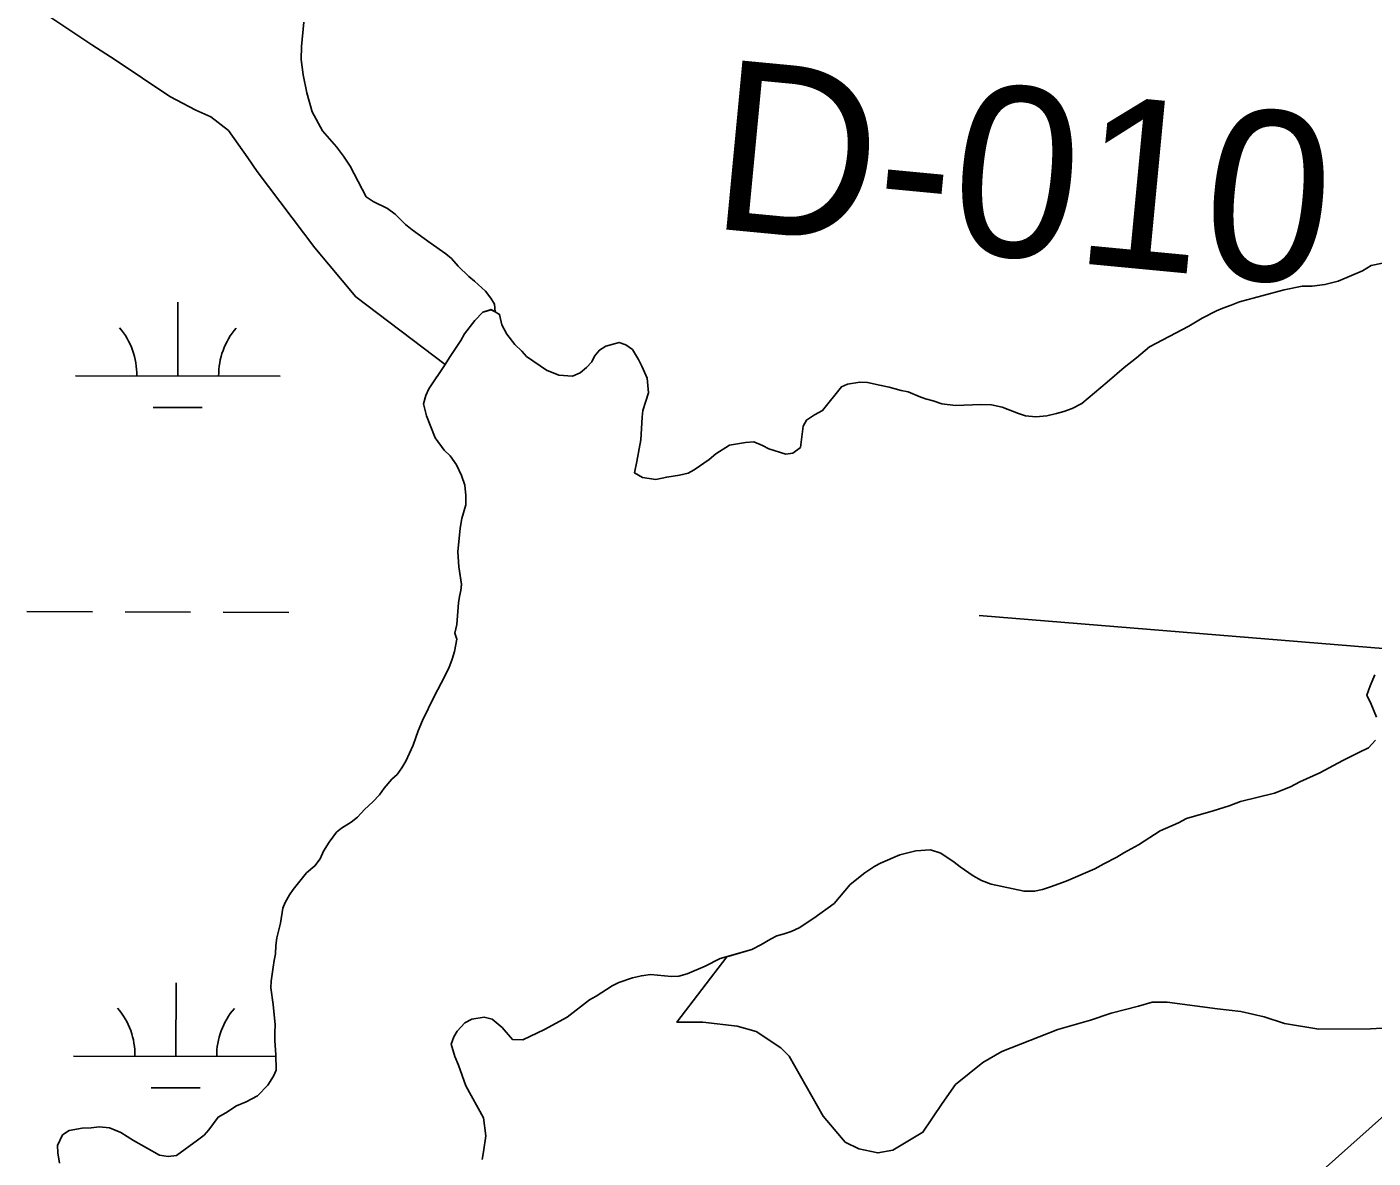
# Model space of a CAD drawing. Extents: x 3161665 to 3199565, y 885729 to 911164.
# Drawn here: x 3175499 to 3176157, y 901124 to 901677 of the extents above; entities that cross this region are included whole.
import ezdxf

# ---------------------------------------------------------------- set-up
doc = ezdxf.new("R2010")
doc.units = 0
for name, color, linetype in [('V-RIVR-RANG', 7, 'Continuous'), ('V-RIVR-RANG-IDEN', 7, 'Continuous'), ('V-SITE-VEGE', 7, 'Continuous'), ('V-TOPO-MAJR', 7, 'Continuous'), ('V-TOPO-SHOR', 7, 'Continuous'), ('V-WETL-SWMP', 7, 'Continuous')]:
    doc.layers.add(name, color=color, linetype=linetype)

msp = doc.modelspace()

# ---------------------------------------------------------------- linework, layer by layer
at = {"layer": 'V-RIVR-RANG'}
msp.add_line((3175964.15, 901389.32), (3177399.37, 901272.13), dxfattribs=at)
at = {"layer": 'V-SITE-VEGE'}
for points in [[(3175850.03, 901474), (3175842.17, 901472.6), (3175835.48, 901468.42), (3175832.25, 901465.64), (3175824.87, 901460.54), (3175821.87, 901458.92), (3175817.71, 901457.98), (3175811.47, 901457.05), (3175806.16, 901455.88), (3175799.69, 901456.79), (3175795.75, 901459.09), (3175796.9, 901464.64), (3175798.72, 901475.27), (3175799.39, 901486.37), (3175799.85, 901489.61), (3175801.22, 901494.23), (3175802.6, 901498.16), (3175801.89, 901505.32), (3175799.34, 901511.33), (3175797.71, 901514.56), (3175794.7, 901519.41), (3175791.45, 901521.71), (3175788.22, 901522.86), (3175781.75, 901521), (3175778.52, 901519.14), (3175776.21, 901516.13), (3175774.83, 901513.35), (3175772.3, 901510.57), (3175769.07, 901508.03), (3175765.37, 901506.4), (3175758.67, 901506.85), (3175752.66, 901509.37), (3175742.94, 901516.06), (3175740.62, 901518.59), (3175737.15, 901521.82), (3175733.21, 901526.9), (3175730.89, 901531.51), (3175729.72, 901536.59), (3175727.53, 901537.8), (3175725.55, 901538.89), (3175721.63, 901537.73), (3175717.71, 901533.56), (3175712.64, 901527.08), (3175710.8, 901523.84), (3175705.27, 901515.51), (3175703.2, 901512.04), (3175659.5, 901545.19), (3175639.43, 901569.17), (3175611.31, 901606.48), (3175606.62, 901613.15), (3175597.25, 901626.48), (3175588.56, 901633.13), (3175581.21, 901636.45), (3175568.51, 901643.1), (3175541.78, 901661.06), (3175530.42, 901668.37), (3175508.36, 901683.01)], [(3176161.36, 901561.59), (3176155.81, 901560.42), (3176151.66, 901557.87), (3176139.65, 901552.76), (3176133.18, 901551.13), (3176126.95, 901550.42), (3176122.1, 901550.41), (3176113.32, 901548.54), (3176091.38, 901542.71), (3176087.45, 901541.09), (3176083.29, 901539.69), (3176080.29, 901538.3), (3176073.14, 901534.81), (3176066.67, 901530.87), (3176047.52, 901520.66), (3176041.06, 901515.33), (3176035.06, 901510.69), (3176026.75, 901503.51), (3176014.3, 901493.09), (3176009.68, 901490.53), (3176005.52, 901489.14), (3176002.06, 901488.2), (3175997.21, 901487.04), (3175991.9, 901486.56), (3175986.81, 901487.01), (3175983.34, 901488.16), (3175975.48, 901491.15), (3175970.16, 901492.29), (3175965.07, 901492.51), (3175952.6, 901492.02), (3175945.89, 901492.93), (3175941.73, 901494.31), (3175938.03, 901495.23), (3175934.79, 901496.38), (3175929.47, 901498.67), (3175926.01, 901499.36), (3175920.22, 901500.96), (3175916.29, 901501.88), (3175909.59, 901503.25), (3175905.89, 901503.47), (3175899.88, 901502.54), (3175896.88, 901501.14), (3175887.66, 901489.57), (3175883.74, 901487.48), (3175879.82, 901484.93), (3175878.2, 901481.92), (3175876.84, 901471.52), (3175873.15, 901468.74), (3175869.69, 901468.27), (3175861.36, 901470.79), (3175858.35, 901472.4), (3175853.96, 901474.24), (3175850.03, 901474)], [(3176158.38, 901339.72), (3176155.82, 901345.96), (3176153.74, 901350.34), (3176155.34, 901354.97), (3176157.65, 901360.29)], [(3176080.75, 901197.06), (3176056.05, 901200.34), (3176048.71, 901200.33), (3176042.04, 901198.31), (3176028.7, 901194.95), (3176018.69, 901191.58), (3176002.68, 901186.88), (3175975.34, 901176.14), (3175966.01, 901170.78), (3175952.69, 901160.07), (3175946.03, 901150.71), (3175936.72, 901136.68), (3175922.06, 901127.97), (3175914.72, 901126.61), (3175905.37, 901128.6), (3175898.69, 901131.92), (3175887.98, 901144.57), (3175871.23, 901173.9), (3175867.22, 901177.9), (3175855.19, 901185.88), (3175845.84, 901188.53), (3175829.15, 901190.5), (3175816.47, 901190.47), (3175840.86, 901222.53), (3175853.12, 901226.04), (3175857.51, 901228.36), (3175862.12, 901231.14), (3175865.35, 901232.77), (3175868.82, 901233.7), (3175872.28, 901234.86), (3175876.21, 901236.72), (3175883.36, 901241.36), (3175893.28, 901248.54), (3175901.12, 901257.8), (3175908.27, 901263.6), (3175913.12, 901266.84), (3175915.89, 901268.24), (3175925.35, 901272.42), (3175933.21, 901274.28), (3175940.37, 901274.76), (3175945.46, 901273.16), (3175951.94, 901268.78), (3175954.95, 901266.48), (3175961.2, 901262.1), (3175965.36, 901259.8), (3175969.99, 901257.96), (3175986.17, 901254.53), (3175991.26, 901254.54), (3175995.18, 901255.47), (3175999.11, 901256.64), (3176006.73, 901259.43), (3176020.81, 901265.47), (3176025.2, 901268.02), (3176031.43, 901271.27), (3176034.89, 901273.36), (3176042.05, 901277.3), (3176052.66, 901284.03), (3176061.67, 901287.97), (3176065.59, 901290.06), (3176078.52, 901293.79), (3176086.38, 901296.35), (3176091.92, 901298.44), (3176108.55, 901302.41), (3176116.4, 901305.66), (3176121.01, 901307.98), (3176130.71, 901312.39), (3176142.02, 901318.43), (3176150.1, 901322.61), (3176154.49, 901324.69), (3176157.95, 901328.4)], [(3176166.87, 901187.91), (3176155.52, 901187.22), (3176130.16, 901187.16), (3176113.47, 901189.79), (3176103.45, 901193.11), (3176092.1, 901195.75), (3176080.75, 901197.06)]]:
    msp.add_lwpolyline(points, dxfattribs=at)
at = {"layer": 'V-TOPO-MAJR'}
msp.add_lwpolyline([(3176564.6, 901503.64), (3175987.4, 900989.01), (3175972.52, 900969.69), (3175958.67, 900949.71), (3175946.38, 900928.73), (3175935.14, 900907.09), (3175929.52, 900895.2), (3175922.27, 900878.85), (3175915.56, 900862.29), (3175909.64, 900845.44), (3175904.26, 900828.38), (3175899.09, 900811.23), (3175893.68, 900794.17), (3175887.9, 900777.22), (3175881.87, 900760.36), (3175851.52, 900678.21), (3175832.82, 900619.77)], dxfattribs=at)
at = {"layer": 'V-TOPO-SHOR'}
for points in [[(3176161.36, 901561.59), (3176155.81, 901560.42), (3176151.66, 901557.87), (3176139.65, 901552.76), (3176133.18, 901551.13), (3176126.95, 901550.42), (3176122.1, 901550.41), (3176113.32, 901548.54), (3176091.38, 901542.71), (3176087.45, 901541.09), (3176083.29, 901539.69), (3176080.29, 901538.3), (3176073.14, 901534.81), (3176066.67, 901530.87), (3176047.52, 901520.66), (3176041.06, 901515.33), (3176035.06, 901510.69), (3176026.75, 901503.51), (3176014.3, 901493.09), (3176009.68, 901490.53), (3176005.52, 901489.14), (3176002.06, 901488.2), (3175997.21, 901487.04), (3175991.9, 901486.56), (3175986.81, 901487.01), (3175983.34, 901488.16), (3175975.48, 901491.15), (3175970.16, 901492.29), (3175965.07, 901492.51), (3175952.6, 901492.02), (3175945.89, 901492.93), (3175941.73, 901494.31), (3175938.03, 901495.23), (3175934.79, 901496.38), (3175929.47, 901498.67), (3175926.01, 901499.36), (3175920.22, 901500.96), (3175916.29, 901501.88), (3175909.59, 901503.25), (3175905.89, 901503.47), (3175899.88, 901502.54), (3175896.88, 901501.14), (3175887.66, 901489.57), (3175883.74, 901487.48), (3175879.82, 901484.93), (3175878.2, 901481.92), (3175876.84, 901471.52), (3175873.15, 901468.74), (3175869.69, 901468.27), (3175861.36, 901470.79), (3175858.35, 901472.4), (3175853.96, 901474.24), (3175850.03, 901474), (3175842.17, 901472.6), (3175835.48, 901468.42), (3175832.25, 901465.64), (3175824.87, 901460.54), (3175821.87, 901458.92), (3175817.71, 901457.98), (3175811.47, 901457.05), (3175806.16, 901455.88), (3175799.69, 901456.79), (3175795.75, 901459.09), (3175796.9, 901464.64), (3175798.72, 901475.27), (3175799.39, 901486.37), (3175799.85, 901489.61), (3175801.22, 901494.23), (3175802.6, 901498.16), (3175801.89, 901505.32), (3175799.34, 901511.33), (3175797.71, 901514.56), (3175794.7, 901519.41), (3175791.45, 901521.71), (3175788.22, 901522.86), (3175781.75, 901521), (3175778.52, 901519.14), (3175776.21, 901516.13), (3175774.83, 901513.35), (3175772.3, 901510.57), (3175769.07, 901508.03), (3175765.37, 901506.4), (3175758.67, 901506.85), (3175752.66, 901509.37), (3175742.94, 901516.06), (3175740.62, 901518.59), (3175737.15, 901521.82), (3175733.21, 901526.9)], [(3175514.56, 901121.52), (3175513.86, 901126.61), (3175513.62, 901130.3), (3175516.15, 901135.39), (3175519.38, 901137.48), (3175525.62, 901138.65), (3175530.01, 901138.89), (3175533.93, 901139.36), (3175539.02, 901138.91), (3175544.57, 901136.61), (3175550.82, 901132.7), (3175563.55, 901125.56), (3175567.71, 901124.88), (3175571.87, 901125.35), (3175582.02, 901132.77), (3175585.25, 901135.32), (3175587.55, 901137.86), (3175592.16, 901144.11), (3175595.86, 901146.2), (3175601.16, 901149.68), (3175605.78, 901151.54), (3175611.32, 901154.55), (3175616.39, 901159.65), (3175619.16, 901164.05), (3175620.54, 901167.05), (3175620.29, 901174.68), (3175619.81, 901181.38), (3175619.8, 901185.54), (3175620.02, 901189.24), (3175619.08, 901199.17), (3175617.9, 901207.26), (3175618.13, 901210.5), (3175619.04, 901217.43), (3175619.49, 901220.67), (3175620.18, 901223.9), (3175620.4, 901228.06), (3175620.85, 901231.76), (3175622.69, 901238.93), (3175623.82, 901246.33), (3175624.98, 901249.1), (3175627.05, 901252.81), (3175628.89, 901255.35), (3175635.34, 901263.46), (3175639.49, 901266.93), (3175642.03, 901270.4), (3175643.64, 901274.1), (3175646.4, 901278.5), (3175650.09, 901283.36), (3175652.4, 901285.45), (3175657.24, 901288.23), (3175660.24, 901290.78), (3175663.7, 901294.49), (3175667.85, 901298.19), (3175671.08, 901301.67), (3175673.38, 901304.91), (3175677.07, 901309.31), (3175679.61, 901311.62), (3175681.91, 901314.86), (3175683.98, 901318.1), (3175687.43, 901325.97), (3175689.96, 901332.91), (3175692.03, 901338), (3175697.78, 901349.79), (3175701.23, 901356.27), (3175704.91, 901363.68), (3175706.52, 901368.07), (3175707.67, 901371.77), (3175708.81, 901377.78), (3175707.88, 901380.78), (3175708.79, 901384.95), (3175709.7, 901395.58), (3175710.15, 901398.58), (3175710.84, 901401.59), (3175711.06, 901404.6), (3175709.89, 901413.14), (3175709.41, 901420.54), (3175710.54, 901432.09), (3175711.22, 901436.72), (3175713.29, 901443.43), (3175713.28, 901448.05), (3175712.8, 901453.13), (3175711.17, 901457.75), (3175708.62, 901463.06), (3175705.61, 901467.44), (3175702.6, 901470.21), (3175698.19, 901476.21), (3175694.01, 901487.06), (3175692.61, 901492.83), (3175693.75, 901496.99), (3175695.13, 901500.23), (3175703.2, 901512.04), (3175705.27, 901515.51), (3175710.8, 901523.84), (3175712.64, 901527.08), (3175717.71, 901533.56), (3175721.63, 901537.73), (3175725.55, 901538.89), (3175727.53, 901537.8)], [(3175733.21, 901526.9), (3175730.89, 901531.51), (3175729.72, 901536.59), (3175727.53, 901537.8)], [(3176158.38, 901339.72), (3176155.83, 901345.96), (3176153.74, 901350.34), (3176155.34, 901354.97), (3176157.64, 901360.29)], [(3175913.12, 901266.84), (3175915.89, 901268.24), (3175925.35, 901272.42), (3175933.21, 901274.28), (3175940.37, 901274.76), (3175945.46, 901273.16), (3175951.94, 901268.78), (3175954.95, 901266.48), (3175961.2, 901262.1), (3175965.36, 901259.8), (3175969.99, 901257.96), (3175986.17, 901254.53), (3175991.26, 901254.54), (3175995.18, 901255.47), (3175999.11, 901256.64), (3176006.73, 901259.43), (3176020.81, 901265.47), (3176025.2, 901268.02), (3176031.43, 901271.27), (3176034.89, 901273.36), (3176042.05, 901277.3), (3176052.66, 901284.03), (3176061.67, 901287.97), (3176065.59, 901290.06), (3176078.52, 901293.79), (3176086.38, 901296.35), (3176091.92, 901298.44), (3176108.55, 901302.41), (3176116.4, 901305.66), (3176121.01, 901307.98), (3176130.71, 901312.39), (3176142.02, 901318.43), (3176150.1, 901322.61), (3176154.49, 901324.69), (3176157.95, 901328.4)], [(3175721.16, 901123.37), (3175721.85, 901127.07), (3175722.98, 901134.93), (3175721.81, 901143.71), (3175713.22, 901159.4), (3175709.73, 901169.56), (3175707.88, 901173.72), (3175706.02, 901179.72), (3175707.39, 901183.43), (3175709, 901186.2), (3175712.69, 901190.14), (3175716.15, 901191.99), (3175722.16, 901192.93), (3175726.09, 901192.02), (3175730.95, 901187.87), (3175736.05, 901182.1), (3175741.14, 901181.88), (3175751.76, 901186.99), (3175762.83, 901193.02), (3175773.68, 901201.37), (3175776.91, 901203.22), (3175784.75, 901208.32), (3175787.99, 901209.95), (3175794.68, 901212.27), (3175799.07, 901213.21), (3175803.46, 901213.91), (3175813.86, 901212.78), (3175817.33, 901213.02), (3175821.49, 901214.18), (3175830.26, 901217.9), (3175837.65, 901221.61), (3175853.12, 901226.04), (3175857.51, 901228.36), (3175862.12, 901231.14), (3175865.35, 901232.77), (3175868.82, 901233.7), (3175872.28, 901234.86), (3175876.21, 901236.72), (3175883.36, 901241.36), (3175893.28, 901248.54), (3175901.12, 901257.81), (3175908.27, 901263.6), (3175913.12, 901266.84)]]:
    msp.add_lwpolyline(points, dxfattribs=at)
at = {"layer": 'V-WETL-SWMP'}
for p, q in [((3175572.41, 901506.48), (3175572.51, 901542.48)), ((3175522.41, 901506.62), (3175622.41, 901506.35)), ((3175560.37, 901491.09), (3175584.37, 901491.02)), ((3175498.68, 901391.26), (3175530.68, 901391.17)), ((3175546.68, 901391.12), (3175578.68, 901391.03)), ((3175594.68, 901390.99), (3175626.68, 901390.9)), ((3175571.49, 901173.81), (3175571.59, 901209.81)), ((3175521.49, 901173.95), (3175620.32, 901173.68)), ((3175559.45, 901158.41), (3175583.45, 901158.35))]:
    msp.add_line(p, q, dxfattribs=at)
for points in [[(3175634.09, 901679.54), (3175632.96, 901667.52), (3175632.74, 901661.28), (3175633.68, 901653.66), (3175635.55, 901644.88), (3175638.11, 901635.64), (3175643.22, 901626.41), (3175649.94, 901618.57), (3175653.41, 901613.95), (3175656.66, 901609.11), (3175664.55, 901594.1), (3175668.02, 901591.8), (3175674.96, 901588.35), (3175678.66, 901585.58), (3175683.76, 901580.51), (3175687, 901577.98), (3175695.8, 901571.53), (3175703.44, 901566.23), (3175706.21, 901563.92), (3175709.46, 901560.23), (3175714.78, 901555.16), (3175717.56, 901552.85), (3175722.89, 901548.01), (3175725.44, 901544.55), (3175727.29, 901541.55), (3175727.53, 901537.8), (3175725.55, 901538.9), (3175721.63, 901537.73), (3175717.71, 901533.56), (3175712.64, 901527.08), (3175710.8, 901523.84), (3175705.27, 901515.51), (3175703.2, 901512.04), (3175695.13, 901500.23), (3175693.75, 901497), (3175692.61, 901492.83), (3175694.01, 901487.06), (3175698.19, 901476.21), (3175702.6, 901470.21), (3175705.61, 901467.44), (3175708.62, 901463.06), (3175711.17, 901457.75), (3175712.8, 901453.13), (3175713.28, 901448.05), (3175713.29, 901443.42), (3175711.22, 901436.72), (3175710.54, 901432.09), (3175709.41, 901420.54), (3175709.89, 901413.14)], [(3175709.89, 901413.14), (3175711.06, 901404.59), (3175710.84, 901401.59), (3175710.15, 901398.58), (3175709.69, 901395.58), (3175708.79, 901384.95), (3175707.88, 901380.78), (3175708.81, 901377.78), (3175707.67, 901371.77), (3175706.52, 901368.07), (3175704.91, 901363.68), (3175701.23, 901356.27), (3175697.78, 901349.79), (3175692.03, 901338), (3175689.96, 901332.91), (3175687.43, 901325.97), (3175683.98, 901318.1), (3175681.91, 901314.86), (3175679.61, 901311.62), (3175677.07, 901309.31), (3175673.38, 901304.91), (3175671.08, 901301.67), (3175667.85, 901298.19), (3175663.7, 901294.49), (3175660.24, 901290.78), (3175657.24, 901288.23), (3175652.4, 901285.45), (3175650.09, 901283.36), (3175646.4, 901278.5), (3175643.64, 901274.1), (3175642.03, 901270.4), (3175639.49, 901266.93), (3175635.34, 901263.46), (3175628.89, 901255.35), (3175627.05, 901252.81), (3175624.98, 901249.1), (3175623.83, 901246.33), (3175622.69, 901238.93), (3175620.85, 901231.76), (3175620.4, 901228.06), (3175620.18, 901223.9), (3175619.49, 901220.67), (3175619.04, 901217.43), (3175618.13, 901210.5), (3175617.9, 901207.26), (3175619.08, 901199.17), (3175620.02, 901189.24), (3175619.8, 901185.54), (3175619.81, 901181.38), (3175620.29, 901174.68), (3175620.54, 901167.05), (3175619.16, 901164.05), (3175616.39, 901159.65), (3175611.32, 901154.55), (3175605.78, 901151.54), (3175601.16, 901149.68), (3175595.85, 901146.2), (3175592.16, 901144.11), (3175587.55, 901137.86), (3175585.25, 901135.32), (3175582.02, 901132.77), (3175571.87, 901125.35), (3175567.71, 901124.88), (3175563.55, 901125.56), (3175550.82, 901132.7), (3175544.57, 901136.61), (3175539.02, 901138.91), (3175533.93, 901139.36), (3175530.01, 901138.89), (3175525.62, 901138.65), (3175519.38, 901137.48), (3175516.15, 901135.39), (3175513.62, 901130.3), (3175513.86, 901126.61), (3175514.56, 901121.52)]]:
    msp.add_lwpolyline(points, dxfattribs=at)
for centre, start, end in [((3175517.17, 901507.11), 359.06985, 40.6135), ((3175627.65, 901506.81), 139.06984, 180.6135), ((3175516.25, 901174.44), 359.06985, 40.6135), ((3175626.73, 901174.13), 139.06984, 180.6135)]:
    msp.add_arc(centre, 35.25, start, end, dxfattribs=at)

# ---------------------------------------------------------------- texts
at = {"layer": 'V-RIVR-RANG-IDEN'}
msp.add_text('D-010', height=83, rotation=354.55976, dxfattribs=at).set_placement((3175831.53, 901578.92))

doc.saveas('drawing.dxf')
